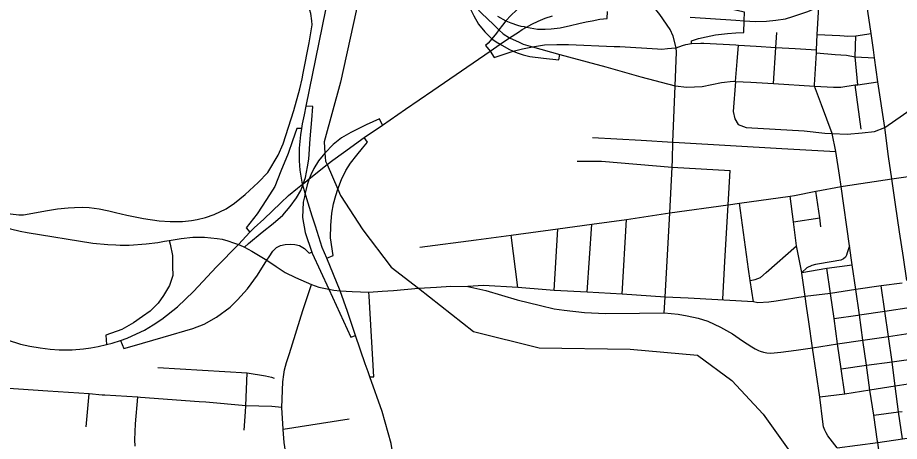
# Model space of a CAD drawing. Extents: x 1755200 to 1902939, y 644115 to 788070.
# Drawn here: x 1819343 to 1827875, y 715019 to 719121 of the extents above; entities that cross this region are included whole.
import ezdxf

# ---------------------------------------------------------------- set-up
doc = ezdxf.new("R2010")
doc.units = 0
for name, color, linetype in [('GM_X_City_Street', 7, 'Continuous'), ('GM_X_Interchange_Ramps', 7, 'Continuous'), ('GM_X_Interstate_Route', 7, 'Continuous'), ('GM_X_State_Route', 7, 'Continuous'), ('GM_X_Township', 7, 'Continuous'), ('GM_X_US_Route', 7, 'Continuous')]:
    doc.layers.add(name, color=color, linetype=linetype)

msp = doc.modelspace()

# ---------------------------------------------------------------- linework, layer by layer
at = {"layer": 'GM_X_City_Street'}
for points in [[(1825679.5, 717748.7), (1825683.5, 717916.3), (1825704.9, 718460.8), (1825717.3, 718785.6), (1825716.4, 718828.2), (1825686.9, 718942.5), (1825656.5, 719005.8), (1825556.2, 719149.7), (1825505.5, 719215.9), (1825443.4, 719335.4), (1825433.4, 719371.2), (1825373.9, 719782.8), (1825313.3, 720210), (1825244, 720648.8), (1825194, 721020.1), (1825145, 721362.7), (1825093.8, 721718.6), (1825028.7, 722172.6), (1825008.7, 722334.1), (1824962.7, 722631.8), (1824921.9, 722917.4), (1824826.4, 723551.1), (1824820.4, 723602.3), (1824732.5, 724216)], [(1822094.6, 718529.9), (1822105.8, 718583.5), (1822163.9, 718876.5), (1822192.9, 719050.9), (1822190.3, 719088.9), (1822178.6, 719159.7), (1822170.1, 719191.9), (1822124.6, 719301.7), (1822079.2, 719397.1), (1822053.9, 719484.6)], [(1827625.4, 718808.1), (1827603.7, 718967.7), (1827552.3, 719315.6), (1827531.9, 719469.8), (1827528.7, 719492.6)], [(1823779.5, 719219.6), (1823832.4, 719164.9), (1823947, 719053.8), (1823999, 719001.7), (1824042.4, 718965.3), (1824103.2, 718925.3), (1824195.2, 718881.9), (1824234.3, 718865.4), (1824325.5, 718838.5), (1824591.1, 718763.9), (1824672.7, 718742.2), (1825033.8, 718643.2), (1825372.3, 718548.6), (1825704.9, 718460.8)], [(1827054.4, 718469.9), (1827073, 718779.4), (1827074.1, 718809.2), (1827081.2, 718958.8), (1827096.3, 719224.5)], [(1826657.7, 718483.8), (1826680.5, 718833.1), (1826688.8, 718976.1)], [(1827081.2, 718958.8), (1827298.9, 718946.7), (1827339.7, 718943.5), (1827378.1, 718941.1), (1827454.4, 718945.3), (1827603.7, 718967.7)], [(1827473.2, 718471.4), (1827447.9, 718742.7), (1827454.4, 718945.3)], [(1825171.3, 718841), (1825535, 718818), (1825575.8, 718815.8), (1825631.7, 718820.5), (1825670.1, 718825.5), (1825716.4, 718828.2)], [(1825716.4, 718828.2), (1825777.8, 718851.9), (1825807.4, 718860.5), (1825862.7, 718870)], [(1825862.7, 718870), (1825953.4, 718874.3), (1825983.3, 718874.1), (1826292.4, 718856.4), (1826318.8, 718855.4), (1826490.6, 718844.8), (1826680.5, 718833.1), (1826867.8, 718821.8), (1827074.1, 718809.2)], [(1826288.1, 718503.9), (1826304.4, 718695.5), (1826318.8, 718855.4)], [(1827073, 718779.4), (1827255.1, 718764.9), (1827363.7, 718757.6), (1827447.9, 718742.7), (1827635.7, 718731.5)], [(1827947.3, 716575.2), (1827913.9, 716799.2), (1827877.9, 717047.6), (1827836.6, 717311.1), (1827803.1, 717561.9), (1827770.5, 717776.8), (1827736.1, 718057.6), (1827667.9, 718498), (1827635.7, 718731.5), (1827625.4, 718808.1)], [(1820208.3, 717254.3), (1820226, 717250.6), (1820291, 717235), (1820400.4, 717207.2), (1820561, 717176.8), (1820712, 717154.2), (1820819.7, 717146.9), (1820939.5, 717148.2), (1821024.5, 717156.8), (1821080.4, 717165.3), (1821161.7, 717184.6), (1821244.2, 717215), (1821359.6, 717271.4), (1821442.1, 717323.5), (1821543.4, 717409), (1821670.3, 717524.5), (1821763, 717621.5), (1821863.5, 717789.9), (1821912.7, 717898.9), (1822014.9, 718220.8), (1822074.3, 718432.4), (1822094.6, 718529.9)], [(1825704.9, 718460.8), (1825820.2, 718446.9), (1825967.9, 718455.5), (1826155.4, 718494.1), (1826265.7, 718505.1), (1826288.1, 718503.9), (1826437.4, 718495.8), (1826657.7, 718483.8), (1827053.8, 718458.6), (1827237.9, 718447.3), (1827307.5, 718448.1), (1827447.5, 718468.7), (1827473.2, 718471.4), (1827667.9, 718498)], [(1826288.1, 718503.9), (1826265.7, 718212.8), (1826282.2, 718141.1), (1826315.3, 718085.9), (1826392.5, 718058.3), (1826955.1, 718025.3), (1827153.7, 718003.2), (1827224.8, 717999.5), (1827368.8, 717992.2), (1827516.9, 718004.8), (1827633.5, 718019.8), (1827736.1, 718057.6), (1828094.7, 718307.7)], [(1827121.9, 718275.5), (1827053.8, 718458.6), (1827054.4, 718469.9)], [(1827506.3, 718040.4), (1827447.5, 718468.7)], [(1827664, 715019.2), (1827626.9, 715271.3), (1827588.7, 715513.5), (1827557.1, 715756.7), (1827522.9, 716000.2), (1827490, 716244.3), (1827452.8, 716488.3), (1827418.8, 716727.4), (1827392, 716910.3), (1827310.9, 717486), (1827294.6, 717597), (1827259.5, 717823.9), (1827224.8, 717999.5), (1827121.9, 718275.5)], [(1824906, 717959.9), (1825376.8, 717933.5)], [(1825376.8, 717933.5), (1825683.5, 717916.3), (1825742.9, 717912.8)], [(1825742.9, 717912.8), (1826736.6, 717854.5)], [(1826736.6, 717854.5), (1827259.5, 717823.9)], [(1824757.4, 717730.6), (1824993.8, 717730.7), (1825677.7, 717673.2), (1826238.2, 717640.7)], [(1825598.7, 716261.9), (1825607.8, 716416.3), (1825652.9, 717232.3), (1825677.7, 717673.2), (1825679.5, 717748.7)], [(1826218.1, 717309.2), (1826238.2, 717640.7)], [(1827331.1, 717489.1), (1827803.1, 717561.9), (1827983, 717585.3), (1828137.3, 717606.2), (1828257.2, 717607.2), (1828395.2, 717605), (1828463.7, 717597.8), (1828635, 717568.5), (1828745.2, 717548.9), (1829059.8, 717499.8), (1829088.4, 717498.1)], [(1827070.4, 717439.8), (1827310.9, 717486), (1827331.1, 717489.1)], [(1825652.9, 717232.3), (1826218.1, 717309.2), (1826327.4, 717324.8), (1826820.1, 717392.5), (1826861.8, 717400.3)], [(1826881, 716912), (1826851.7, 717144.2), (1826820.1, 717392.5)], [(1826861.8, 717400.3), (1827068.1, 717439.4), (1827070.4, 717439.8)], [(1827116.2, 717094.7), (1827106.8, 717182.9), (1827068.1, 717439.4)], [(1819069.3, 717272.8), (1819107.9, 717261.2), (1819273.7, 717221.1), (1819352.7, 717213.3), (1819397.8, 717213.3), (1819488.1, 717227.2), (1819611.4, 717251.5), (1819726.8, 717268.8), (1819831.9, 717280.1), (1819894.4, 717282.7), (1819967.3, 717285.3), (1820035, 717282.7), (1820131.3, 717270.6), (1820208.3, 717254.3)], [(1826165.7, 716394.2), (1826186.6, 716759.3), (1826218.1, 717309.2)], [(1826416.9, 716687.4), (1826327.4, 717324.8)], [(1823779.5, 716969.6), (1824118.7, 717013.6), (1824569.3, 717077.4), (1824898.4, 717122.2), (1825235.9, 717168), (1825652.9, 717232.3)], [(1824854.8, 716462.4), (1824898.4, 717122.2)], [(1825193.4, 716443.3), (1825235.9, 717168)], [(1826851.7, 717144.2), (1827106.8, 717182.9)], [(1824535.4, 716480.6), (1824569.3, 717077.4)], [(1823236.3, 716899.3), (1823779.5, 716969.6)], [(1824184.7, 716507.6), (1824118.7, 717013.6)], [(1826432.5, 716575.8), (1826480.4, 716585.9), (1826530.8, 716603.8), (1826587.4, 716653.9), (1826881.1, 716911.6)], [(1826931.6, 716647.8), (1826930.8, 716653.9), (1826881.1, 716911.6), (1826881, 716912)], [(1827392, 716910.3), (1827371.8, 716843.7), (1827364.5, 716822.9), (1827353.1, 716802), (1827336.4, 716787.4), (1827308.3, 716772.9), (1827103.1, 716738.5), (1827063.4, 716730.2)], [(1826462.9, 716369), (1826432.5, 716575.8), (1826416.9, 716687.4)], [(1827063.4, 716730.2), (1827028.1, 716722.9), (1826980.2, 716700), (1826930.8, 716653.9)], [(1826930.8, 716653.9), (1827175, 716695.4), (1827418.8, 716727.4)], [(1827346.3, 715477.4), (1827313.2, 715722.8), (1827277.6, 715962.4), (1827244.3, 716209.6), (1827208.7, 716451.8), (1827175, 716695.4)], [(1826977.7, 716328.3), (1826965.1, 716419.9), (1826931.6, 716647.8)], [(1821900.7, 715346.4), (1821910, 715594.7), (1821918.2, 715667.1), (1821924.4, 715712.6), (1821943.1, 715783), (1821974.1, 715869.9), (1822102.6, 716284.9), (1822187.7, 716537.9)], [(1827906, 715043.1), (1827867.8, 715303.7), (1827835.6, 715552.3), (1827805.4, 715790.5), (1827770.4, 716034.2), (1827735.6, 716280.8), (1827699.2, 716523.8)], [(1827136.1, 715209.6), (1827105.5, 715446.6), (1827033.4, 715925.7), (1826998.6, 716175.7), (1826977.7, 716328.3)], [(1827473.3, 716241.9), (1827490, 716244.3), (1827735.6, 716280.8), (1827988.2, 716317.2)], [(1827244.3, 716209.6), (1827473.3, 716241.9)], [(1830779.4, 715969.4), (1830776.7, 715968.9), (1830458.1, 715921.1), (1830152.7, 715874.1), (1829838.8, 715835), (1829567.2, 715795.5), (1829322.4, 715759.9), (1829076.8, 715725.2), (1828833.7, 715693.1), (1828341.6, 715620.2), (1828085.6, 715590.7), (1827835.6, 715552.3), (1827588.7, 715513.5), (1827346.3, 715477.4), (1827105.5, 715446.6)], [(1827313.2, 715722.8), (1827557.1, 715756.7), (1827805.4, 715790.5), (1828058.8, 715825.2)], [(1819633.5, 715506.3), (1819210.4, 715534.4), (1818558.7, 715578.2), (1818207.1, 715605), (1817313.5, 715673.3)], [(1820700.9, 715733.2), (1821562.3, 715681.6), (1821741.7, 715653.4), (1821799.5, 715639.9), (1821825.4, 715631.2)], [(1821547.3, 715304.5), (1821552, 715362.9), (1821562.3, 715681.6)], [(1820160.7, 715467.3), (1820033.2, 715479.7), (1819633.5, 715506.3)], [(1820007, 715158.5), (1820033.2, 715479.7)], [(1820530, 715444.3), (1820504.7, 715446.1), (1820185.7, 715464.9), (1820160.7, 715467.3)], [(1820479.2, 714972.6), (1820477, 715032.6), (1820484.4, 715189.7), (1820504.7, 715446.1)], [(1821162.6, 715397.6), (1821099.9, 715403.2), (1820530, 715444.3)], [(1821900.7, 715346.4), (1821802.7, 715355.8), (1821552, 715362.9), (1821162.6, 715397.6)], [(1821911.7, 715135), (1821911.6, 715136.6), (1821900.7, 715346.4)], [(1821533.4, 715129.1), (1821547.3, 715304.5)], [(1821911.6, 715136.6), (1822550.8, 715237.1)], [(1827626.9, 715271.3), (1827867.8, 715303.7), (1827902.5, 715308.7)], [(1827273.9, 714956.5), (1827183.1, 715072.8), (1827166.5, 715101), (1827153.2, 715129.1), (1827142.3, 715161.2), (1827136.1, 715209.6)], [(1822050.9, 714139.4), (1822010.7, 714406.1), (1821975.3, 714649.1), (1821922.8, 715009.3), (1821911.7, 715135)], [(1828142, 711635.6), (1828132.5, 711739.3), (1828122.3, 711824.6), (1828052.2, 712308), (1828018.9, 712546.4), (1827982.5, 712789.6), (1827948.2, 713033.7), (1827914.4, 713277.6), (1827838, 713763.4), (1827773.3, 714248), (1827703.5, 714742.6), (1827665.5, 715008.9), (1827664, 715019.2)]]:
    msp.add_lwpolyline(points, dxfattribs=at)
at = {"layer": 'GM_X_Interchange_Ramps'}
for points in [[(1823571.5, 719666.4), (1823535.8, 719642), (1823686, 719295.1), (1823726.5, 719201.4), (1823756.9, 719138), (1823803.7, 719057.3), (1823862.8, 718984.4), (1823931.4, 718915.8), (1823973, 718888), (1824013, 718863.7), (1824095.4, 718816.8), (1824138.8, 718796.9), (1824176.1, 718780.4), (1824233.4, 718761.3), (1824299.4, 718744.8), (1824430.5, 718729.1), (1824578.9, 718712.6), (1824591.1, 718763.9)], [(1824616.5, 719384), (1824616.3, 719358.6), (1824535.6, 719350.2), (1824439.8, 719328.4), (1824342.3, 719294.8), (1824260, 719254.4), (1824225.6, 719230.9), (1824171.8, 719193.5), (1824116.2, 719141.5), (1824067.6, 719091.1), (1824035.5, 719048.6), (1823999, 719001.7), (1823975.6, 718971.3), (1823931.4, 718915.8), (1823894.9, 718872.4), (1823871.6, 718849.6), (1823914.9, 718796)], [(1823985.2, 719133.7), (1824067.6, 719091.1), (1824116.2, 719069.4), (1824180.5, 719048.6), (1824213.5, 719039), (1824243.7, 719034.2), (1824265.5, 719028.6), (1824373.8, 719009.8), (1824448.8, 719008), (1824504.8, 719010.7), (1824591.3, 719022.9), (1824692.2, 719044.8), (1824772.3, 719064.6), (1824845.2, 719081.2), (1824901.4, 719090.6), (1824976.3, 719105.2), (1825048.1, 719112.4), (1825049.7, 719181.6)], [(1825862.7, 718870), (1825863.3, 718896.5), (1825932.3, 718918.4), (1826004.6, 718936.3), (1826094.8, 718953.5), (1826154.5, 718962.2), (1826210.9, 718968.1), (1826293.8, 718973.5), (1826368.8, 718978.1), (1826372.5, 719090.3)], [(1823914.9, 718796), (1823954.8, 718735.2), (1824020.8, 718758.7), (1824138.8, 718796.9), (1824228.1, 718818.4), (1824325.5, 718838.5), (1824441.8, 718855.9), (1824559.8, 718859.4), (1824673.5, 718860.2), (1825115.4, 718841.1), (1825171.3, 718841)], [(1821537.6, 716899.7), (1821577, 716935.3), (1821708.4, 717045.2), (1821815.9, 717128.8), (1821909.1, 717210), (1821980.8, 717291.3), (1822040.5, 717377.3), (1822083.1, 717445.9), (1822101.6, 717499.6), (1822106, 717512.3), (1822127.4, 717574.3), (1822148.2, 717676.4), (1822160, 717750.1), (1822174.3, 717946), (1822191.1, 718132.4), (1822198.3, 718259.1), (1822136.4, 718263.7)], [(1822874.9, 718079.5), (1822845.8, 718142), (1822716.8, 718084.6), (1822568.6, 718008.2), (1822477.8, 717958), (1822396.6, 717893.5), (1822317, 717810.3), (1822253.2, 717733.4), (1822207.8, 717659.3), (1822180.7, 717600.5), (1822163.5, 717559.7), (1822143.3, 717501.6), (1822125.2, 717422.6), (1822117.2, 717387.6), (1822105.1, 717334.3), (1822100.3, 717186.2), (1822126.6, 717040.4), (1822189.9, 716850.4), (1822193.5, 716839.7), (1822352.7, 716491.9), (1822568.6, 716027.2), (1822613.4, 716044.5)], [(1822092.9, 718048.5), (1822045.3, 718046.4), (1822002.3, 717929.3), (1821959.3, 717805.1), (1821890, 717633), (1821830.2, 717484.9), (1821751.4, 717360.6), (1821660.6, 717222), (1821553.1, 717085.8), (1821589.6, 717044.9)], [(1822334.1, 716791.4), (1822396.6, 716818.2), (1822370.3, 716987.8), (1822375.1, 717109.7), (1822382.2, 717229.2), (1822399, 717317.6), (1822420.5, 717398.8), (1822440.9, 717460.3), (1822475.4, 717554.1), (1822518.4, 717640.2), (1822563.8, 717711.9), (1822623.6, 717790.7), (1822680.9, 717857.6), (1822728.7, 717915), (1822697.3, 717959.8)], [(1820810.1, 716963.3), (1820817.9, 716928.6), (1820839.7, 716818.3), (1820839.7, 716710.7), (1820843.9, 716625.6), (1820812.5, 716528.7), (1820755.5, 716431.7), (1820701.3, 716357.6), (1820624.3, 716280.6), (1820550.2, 716226.4), (1820464.6, 716166.5), (1820350.6, 716101), (1820196.6, 716046.8), (1820203.4, 715956.3)], [(1821754.1, 716772.9), (1821775.3, 716806.2), (1821811.2, 716858.8), (1821847, 716894.7), (1821886.1, 716915.3), (1821932.6, 716925.8), (1821978.4, 716928.1), (1822026.2, 716925.7), (1822071.6, 716913.8), (1822119.4, 716885.1), (1822162.4, 716839.7), (1822189.9, 716850.4)], [(1822751.5, 715642.9), (1822790.4, 715644.8), (1822744.8, 716426.1), (1822742.6, 716464.1)]]:
    msp.add_lwpolyline(points, dxfattribs=at)
at = {"layer": 'GM_X_Interstate_Route'}
for points in [[(1826372.5, 719090.3), (1826483.5, 719084.1), (1826589.1, 719087.5), (1826680.6, 719095.9), (1826773.4, 719109.2), (1826845.1, 719130.7), (1826989.4, 719180.1), (1827096.3, 719224.5), (1827252.7, 719314.7), (1827459.1, 719428.6), (1827492.3, 719447.4)], [(1822393.7, 717739.6), (1822495.1, 717815.7), (1822697.3, 717959.8), (1822874.9, 718079.5), (1823096.6, 718234.1), (1823359.6, 718416.4), (1823914.9, 718796), (1824013, 718863.7), (1824103.2, 718925.3), (1824188.3, 718980.9), (1824223.9, 719004.3), (1824265.5, 719028.6), (1824319.4, 719058.1), (1824381, 719086.8), (1824447, 719115.4), (1824518.2, 719138)], [(1825852.1, 719124.3), (1826291.6, 719097.1), (1826372.5, 719090.3)], [(1821890.1, 717328.4), (1821963.2, 717397.5), (1822050.5, 717470.2), (1822099.2, 717507.3), (1822106, 717512.3), (1822163.5, 717559.7), (1822338, 717697.7), (1822393.7, 717739.6)], [(1815889.8, 717365.2), (1815956.9, 717344.3), (1816478.6, 717162.9), (1816626, 717104.7), (1816835.3, 717019.7), (1816976.8, 716958.9), (1817099.8, 716905.9), (1818679.1, 716236.7), (1819026.3, 716088.3), (1819149.1, 716037.1), (1819242.4, 716003.2), (1819370.9, 715961.5), (1819459.5, 715939.8), (1819560.1, 715923.3), (1819658.2, 715911.2), (1819745.9, 715906), (1819870, 715906), (1819979.4, 715915.5), (1820051.4, 715924.2), (1820123.5, 715937.2), (1820203.4, 715956.3), (1820258.9, 715970.2), (1820337.6, 715996.4)], [(1821478.5, 716926), (1821589.6, 717044.9), (1821632.6, 717087.4), (1821723.7, 717170.9), (1821890.1, 717328.4)], [(1821088.5, 716517.5), (1821268.5, 716707.2), (1821478.5, 716926)], [(1820337.6, 715996.4), (1820403.9, 716019.7), (1820491.6, 716058.8), (1820568.8, 716097), (1820654.8, 716145.6), (1820738.1, 716202.9), (1820890, 716320.9), (1821043.6, 716470.2), (1821088.5, 716517.5)]]:
    msp.add_lwpolyline(points, dxfattribs=at)
at = {"layer": 'GM_X_State_Route'}
for points in [[(1822099.2, 717507.3), (1822076.3, 717643.1), (1822071, 717735.1), (1822069.8, 717856.7), (1822082.5, 717985.1), (1822092.9, 718048.5), (1822099.9, 718091.6), (1822118.4, 718179.5), (1822136.4, 718263.7), (1822384.8, 719500.3), (1822388.1, 719525.2)], [(1826372.5, 719090.3), (1826375.4, 719175.1), (1826141.3, 719224.2), (1825916.4, 719275.9), (1825889.9, 719281.9)], [(1822463.8, 716477.2), (1822334.1, 716791.4), (1822290.6, 716894.8), (1822223.6, 717100.7), (1822191.7, 717198.1), (1822142.2, 717367.2), (1822125.2, 717422.6), (1822101.6, 717499.6), (1822099.2, 717507.3)], [(1822733.6, 715692.8), (1822705.9, 715770.2), (1822613.4, 716044.5), (1822534.8, 716277.8), (1822463.8, 716477.2)], [(1823071.8, 714296), (1823014.6, 714639.8), (1822989.1, 714802), (1822958.6, 714998.6), (1822871.3, 715308.2), (1822751.5, 715642.9), (1822733.6, 715692.8)]]:
    msp.add_lwpolyline(points, dxfattribs=at)
at = {"layer": 'GM_X_Township'}
msp.add_lwpolyline([(1822682.1, 719484.8), (1822467.5, 718497.2), (1822308.6, 717919.2), (1822317, 717810.3), (1822323.1, 717731.4), (1822337.9, 717697.7), (1822440.9, 717460.3), (1822467.6, 717399), (1822684.4, 717066.7), (1822958.9, 716705.4), (1823221, 716500.6), (1823753.8, 716084.1), (1824389.6, 715925.2), (1825271.1, 715910.8), (1825921.4, 715853), (1826253.8, 715607.4), (1826557.3, 715282.2), (1826848.1, 714877)], dxfattribs=at)
at = {"layer": 'GM_X_US_Route'}
for points in [[(1818713.8, 717377.3), (1818841.1, 717284.9), (1818932.5, 717228), (1819022, 717178.6), (1819123.5, 717133.4), (1819272.8, 717077.9), (1819367.4, 717053.6), (1819436, 717040.5), (1820071.4, 716937.2), (1820215.5, 716923.3), (1820291.4, 716920)], [(1820291.4, 716920), (1820335.3, 716918.1), (1820421.9, 716917.8), (1820587.8, 716929.8), (1820699.9, 716945.1), (1820764.1, 716955.5), (1820810.1, 716963.3), (1820925.6, 716982.4), (1821037.6, 716994.5), (1821150.4, 716994.5), (1821273.7, 716983.2), (1821322.3, 716975), (1821377.9, 716961.5), (1821431.6, 716942.5)], [(1821431.6, 716942.5), (1821478.5, 716926), (1821525.7, 716906), (1821537.6, 716899.7), (1821610.6, 716861.4), (1821754.1, 716772.9)], [(1820337.6, 715996.4), (1820370, 715919), (1820451.6, 715941.6), (1820752, 716026.7), (1821039.3, 716110.8), (1821146.9, 716155.1), (1821266.7, 716220.2), (1821399.5, 716318.3), (1821471.2, 716389), (1821568.2, 716494.5), (1821662.3, 716628.5), (1821754.1, 716772.9)], [(1821754.1, 716772.9), (1821843.4, 716711.7), (1821931.8, 716654.8), (1822030.3, 716604.9), (1822187.7, 716537.9), (1822258.8, 716513.4), (1822352.7, 716491.9), (1822401.3, 716484.1), (1822463.8, 716477.2)], [(1822870.1, 716472.6), (1822978.5, 716479.8), (1823221, 716500.6), (1823395.2, 716511.9), (1823535.8, 716520.6), (1823699.3, 716517.7)], [(1824456.5, 716486.7), (1824184.7, 716507.6), (1823852.2, 716529.2), (1823699.3, 716517.7)], [(1823699.3, 716517.7), (1823873.9, 716478.9), (1824176.9, 716389.5), (1824401.9, 716334.1), (1824535.1, 716301.6), (1824632.6, 716288.8), (1824829.7, 716266), (1825031.9, 716255.8), (1825359.2, 716260.1), (1825598.7, 716261.9), (1825735, 716249.7), (1825822.2, 716235.8), (1825929.5, 716212.4), (1826021.4, 716183.1), (1826144.3, 716125.5), (1826260.2, 716061.4), (1826358.2, 715993.9)], [(1827903, 716550.6), (1827699.2, 716523.8), (1827452.8, 716488.3), (1827208.7, 716451.8), (1826965.1, 716419.9), (1826681.8, 716375.9)], [(1822463.8, 716477.2), (1822578.4, 716468.5), (1822742.6, 716464.1), (1822870.1, 716472.6)], [(1825830.1, 716404), (1825607.8, 716416.3), (1825193.4, 716443.3), (1824854.8, 716462.4), (1824535.4, 716480.6), (1824456.5, 716486.7)], [(1826681.8, 716375.9), (1826612.7, 716365.2), (1826505, 716361.7), (1826462.9, 716369), (1825830.1, 716404)], [(1827033.4, 715925.7), (1827277.6, 715962.4), (1827522.9, 716000.2)], [(1827522.9, 716000.2), (1827770.4, 716034.2), (1828020.4, 716071.6)], [(1826358.2, 715993.9), (1826446.8, 715932.9), (1826479.8, 715913.8), (1826511.1, 715899), (1826529.3, 715893), (1826561.4, 715883.4), (1826592.7, 715876.5), (1826630.9, 715873), (1826729, 715881.7), (1826877.4, 715903.4), (1827033.4, 715925.7)], [(1827273.9, 714956.5), (1827273.9, 714956.5), (1827665.5, 715008.9), (1827906, 715043.1), (1828160.4, 715080.2)]]:
    msp.add_lwpolyline(points, dxfattribs=at)

doc.saveas('drawing.dxf')
